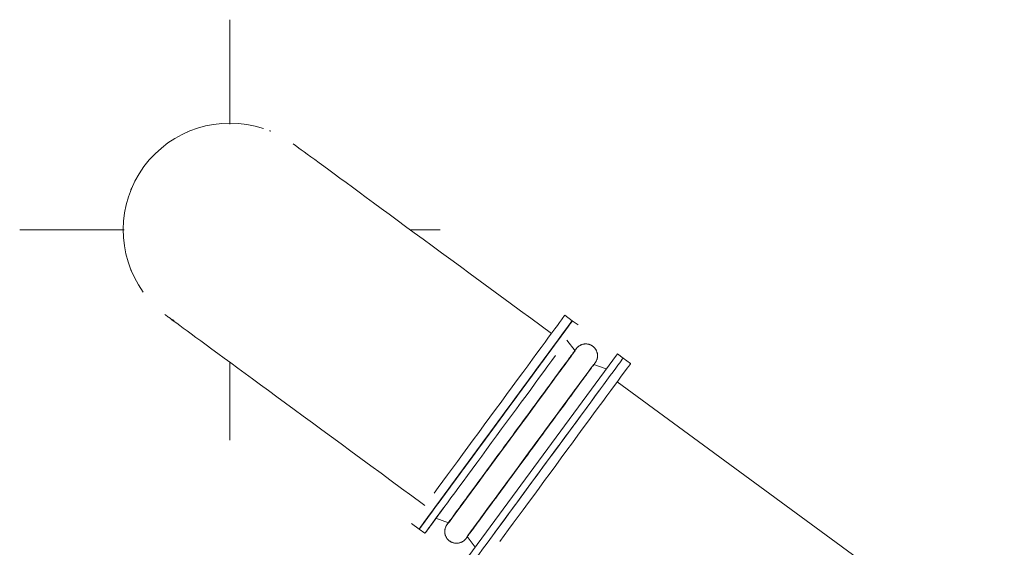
# Model space of a CAD drawing. Header units: metres. Extents: x 135583 to 135939, y 457896 to 458258.
# Tile 593 of 599: x 135738.33 to 135743.01, y 458206.2 to 458208.71. Entities that reach past the tile are written whole.
import ezdxf

# ---------------------------------------------------------------- set-up
doc = ezdxf.new("R2010")
doc.units = ezdxf.units.M
doc.layers.add('NIEUWE INSTALLATIE', color=250, linetype='Continuous', lineweight=0)

msp = doc.modelspace()

# ---------------------------------------------------------------- linework, layer by layer
at = {"layer": 'NIEUWE INSTALLATIE'}
for p, q in [((135739.3285, 458208.2129), (135739.3285, 458208.7097)), ((135738.3285, 458207.7097), (135738.8257, 458207.7097)), ((135740.184, 458207.7097), (135740.3285, 458207.7097)), ((135740.9562, 458207.2769), (135740.9208, 458207.303)), ((135741.2336, 458207.0735), (135741.1981, 458207.0995)), ((135739.3285, 458206.7097), (135739.3285, 458207.0803)), ((135743.0109, 458205.635), (135741.1703, 458206.9873)), ((135740.5923, 458206.7815), (135740.6439, 458206.8519)), ((135740.4897, 458206.6419), (135740.5403, 458206.7108)), ((135740.441, 458206.5756), (135740.4895, 458206.6417)), ((135740.3538, 458206.457), (135740.3952, 458206.5134)), ((135740.2859, 458206.3646), (135740.3169, 458206.4068)), ((135740.261, 458206.3307), (135740.2858, 458206.3644)), ((135740.1925, 458206.3118), (135740.228, 458206.2857)), ((135740.2429, 458206.3059), (135740.2609, 458206.3305))]:
    msp.add_line(p, q, dxfattribs=at)
at = {"layer": 'NIEUWE INSTALLATIE', "extrusion": (0, 0, -1)}
for p, q in [((135740.9838, 458207.257), (135740.9564, 458207.2772)), ((135740.9696, 458207.1347), (135740.9311, 458207.1853)), ((135741.1707, 458207.1197), (135740.4425, 458206.1284)), ((135741.1981, 458207.0995), (135741.1707, 458207.1197)), ((135741.118, 458207.0479), (135741.0582, 458207.0695)), ((135741.064, 458207.0756), (135741.0634, 458207.0747)), ((135741.0186, 458207.0156), (135740.9715, 458206.9515)), ((135740.3082, 458206.3375), (135740.368, 458206.3159)), ((135740.3623, 458206.3099), (135740.3629, 458206.3107)), ((135740.2281, 458206.2859), (135740.2555, 458206.2658)), ((135740.4567, 458206.2508), (135740.4952, 458206.2001))]:
    msp.add_line(p, q, dxfattribs=at)
at = {"layer": 'NIEUWE INSTALLATIE', "flags": 128}
for points in [[(135740.8574, 458207.2168), (135740.8083, 458207.2528), (135740.7593, 458207.2889), (135740.7104, 458207.3248), (135740.6617, 458207.3605), (135740.6134, 458207.396), (135740.5655, 458207.4312), (135740.518, 458207.4661), (135740.4711, 458207.5006), (135740.4248, 458207.5346), (135740.3791, 458207.5681), (135740.3343, 458207.6011), (135740.2903, 458207.6334), (135740.2472, 458207.6651), (135740.205, 458207.6961), (135740.1639, 458207.7263), (135740.124, 458207.7556), (135740.0851, 458207.7841), (135740.0476, 458207.8117), (135740.0113, 458207.8384), (135739.9764, 458207.864), (135739.9429, 458207.8887), (135739.9108, 458207.9122), (135739.8803, 458207.9346), (135739.8513, 458207.9559), (135739.8239, 458207.976), (135739.7982, 458207.9949), (135739.7742, 458208.0126), (135739.7519, 458208.0289), (135739.7314, 458208.044), (135739.7127, 458208.0578), (135739.6958, 458208.0702), (135739.6808, 458208.0812), (135739.6677, 458208.0909), (135739.6564, 458208.0991), (135739.6471, 458208.106), (135739.6397, 458208.1114), (135739.6343, 458208.1154), (135739.6308, 458208.1179), (135739.6293, 458208.119)], [(135739.0277, 458207.3003), (135739.0287, 458207.2996), (135739.0316, 458207.2974), (135739.0365, 458207.2938), (135739.0434, 458207.2888), (135739.0522, 458207.2823), (135739.0629, 458207.2744), (135739.0755, 458207.2652), (135739.09, 458207.2545), (135739.1064, 458207.2425), (135739.1247, 458207.2291), (135739.1447, 458207.2144), (135739.1665, 458207.1983), (135739.19, 458207.181), (135739.2153, 458207.1625), (135739.2422, 458207.1427), (135739.2708, 458207.1217), (135739.3009, 458207.0996), (135739.3325, 458207.0763), (135739.3656, 458207.052), (135739.4002, 458207.0266), (135739.4361, 458207.0002), (135739.4733, 458206.9729), (135739.5118, 458206.9446), (135739.5515, 458206.9155), (135739.5923, 458206.8855), (135739.6341, 458206.8548), (135739.677, 458206.8233), (135739.7208, 458206.7911), (135739.7654, 458206.7583), (135739.8108, 458206.7249), (135739.857, 458206.6911), (135739.9037, 458206.6567), (135739.9511, 458206.6219), (135739.9989, 458206.5868), (135740.0471, 458206.5513), (135740.0957, 458206.5157), (135740.1445, 458206.4798), (135740.1935, 458206.4438), (135740.2426, 458206.4077), (135740.2559, 458206.398)]]:
    msp.add_lwpolyline(points, dxfattribs=at)
at = {"layer": 'NIEUWE INSTALLATIE', "extrusion": (0, 0, -1), "flags": 128}
for points in [[(-135740.9736, 458207.142), (-135740.973, 458207.1411), (-135740.9713, 458207.1388), (-135740.9691, 458207.1358), (-135740.9664, 458207.1321), (-135740.9632, 458207.1278), (-135740.9596, 458207.1229), (-135740.9555, 458207.1173), (-135740.9509, 458207.1111), (-135740.9459, 458207.1043), (-135740.9405, 458207.0969), (-135740.9346, 458207.0888), (-135740.9283, 458207.0802), (-135740.9215, 458207.0711), (-135740.9144, 458207.0614), (-135740.9068, 458207.0511), (-135740.8989, 458207.0403), (-135740.8906, 458207.029), (-135740.882, 458207.0173), (-135740.873, 458207.0051), (-135740.8637, 458206.9924), (-135740.8541, 458206.9793), (-135740.8442, 458206.9658), (-135740.834, 458206.9519), (-135740.8235, 458206.9376), (-135740.8128, 458206.923), (-135740.8018, 458206.9081), (-135740.7906, 458206.8929), (-135740.7793, 458206.8775), (-135740.7677, 458206.8617), (-135740.756, 458206.8458), (-135740.7442, 458206.8297), (-135740.7322, 458206.8134), (-135740.7202, 458206.797), (-135740.708, 458206.7805), (-135740.6958, 458206.7638), (-135740.6835, 458206.7472), (-135740.6713, 458206.7304), (-135740.659, 458206.7137), (-135740.6467, 458206.697), (-135740.6345, 458206.6803), (-135740.6223, 458206.6638), (-135740.6102, 458206.6473), (-135740.5981, 458206.6309), (-135740.5862, 458206.6147), (-135740.5745, 458206.5987), (-135740.5628, 458206.5828), (-135740.5514, 458206.5672), (-135740.5401, 458206.5519), (-135740.529, 458206.5368), (-135740.5182, 458206.5221), (-135740.5076, 458206.5076), (-135740.4972, 458206.4935), (-135740.4871, 458206.4798), (-135740.4773, 458206.4665), (-135740.4679, 458206.4536), (-135740.4587, 458206.4411), (-135740.4499, 458206.4291), (-135740.4414, 458206.4175), (-135740.4333, 458206.4065), (-135740.4255, 458206.396), (-135740.4182, 458206.3859), (-135740.4112, 458206.3765), (-135740.4047, 458206.3676), (-135740.3986, 458206.3592), (-135740.3929, 458206.3515), (-135740.3876, 458206.3443), (-135740.3828, 458206.3378), (-135740.3785, 458206.3319), (-135740.3746, 458206.3266), (-135740.3712, 458206.322), (-135740.3682, 458206.318), (-135740.3658, 458206.3146), (-135740.3638, 458206.3119), (-135740.3629, 458206.3107)], [(-135740.9736, 458207.142), (-135740.9746, 458207.1433), (-135740.9751, 458207.144), (-135740.9752, 458207.1441)], [(-135740.9752, 458207.1441), (-135740.9749, 458207.1438), (-135740.9742, 458207.1428)], [(-135740.9752, 458207.1441), (-135740.9766, 458207.1459), (-135740.978, 458207.1476), (-135740.9795, 458207.1493), (-135740.9811, 458207.1509), (-135740.9827, 458207.1524), (-135740.9844, 458207.1539), (-135740.9861, 458207.1553), (-135740.9879, 458207.1566), (-135740.9898, 458207.1579), (-135740.9917, 458207.1591), (-135740.9936, 458207.1602), (-135740.9956, 458207.1612), (-135740.9977, 458207.1622), (-135740.9997, 458207.163), (-135741.0018, 458207.1638), (-135741.004, 458207.1645), (-135741.0061, 458207.1651), (-135741.0083, 458207.1657), (-135741.0105, 458207.1661), (-135741.0127, 458207.1665), (-135741.0149, 458207.1667), (-135741.0172, 458207.1669), (-135741.0194, 458207.167), (-135741.0217, 458207.167), (-135741.0239, 458207.1669), (-135741.0261, 458207.1667), (-135741.0284, 458207.1664), (-135741.0306, 458207.1661), (-135741.0328, 458207.1656), (-135741.0349, 458207.1651), (-135741.0371, 458207.1644), (-135741.0392, 458207.1637), (-135741.0413, 458207.1629), (-135741.0434, 458207.1621), (-135741.0454, 458207.1611), (-135741.0474, 458207.1601), (-135741.0493, 458207.1589), (-135741.0512, 458207.1577), (-135741.0531, 458207.1565), (-135741.0549, 458207.1551), (-135741.0566, 458207.1537), (-135741.0583, 458207.1522), (-135741.0599, 458207.1507), (-135741.0615, 458207.1491), (-135741.063, 458207.1474), (-135741.0644, 458207.1456), (-135741.0658, 458207.1439), (-135741.067, 458207.142), (-135741.0682, 458207.1401), (-135741.0694, 458207.1382), (-135741.0704, 458207.1362), (-135741.0714, 458207.1342), (-135741.0723, 458207.1321), (-135741.0731, 458207.13), (-135741.0738, 458207.1279), (-135741.0745, 458207.1258), (-135741.075, 458207.1236), (-135741.0755, 458207.1214), (-135741.0758, 458207.1192), (-135741.0761, 458207.117), (-135741.0763, 458207.1147), (-135741.0764, 458207.1125), (-135741.0764, 458207.1102), (-135741.0764, 458207.108), (-135741.0762, 458207.1058), (-135741.076, 458207.1035), (-135741.0756, 458207.1013), (-135741.0752, 458207.0991), (-135741.0747, 458207.0969), (-135741.0741, 458207.0948), (-135741.0734, 458207.0926), (-135741.0726, 458207.0905), (-135741.0718, 458207.0885), (-135741.0708, 458207.0864), (-135741.0698, 458207.0844), (-135741.0687, 458207.0825), (-135741.0675, 458207.0806), (-135741.0663, 458207.0787), (-135741.0656, 458207.0777)], [(-135740.4527, 458206.2435), (-135740.4533, 458206.2443), (-135740.455, 458206.2467), (-135740.4572, 458206.2497), (-135740.4599, 458206.2533), (-135740.4631, 458206.2576), (-135740.4667, 458206.2626), (-135740.4708, 458206.2681), (-135740.4753, 458206.2743), (-135740.4804, 458206.2812), (-135740.4858, 458206.2886), (-135740.4917, 458206.2966), (-135740.498, 458206.3052), (-135740.5048, 458206.3144), (-135740.5119, 458206.3241), (-135740.5194, 458206.3343), (-135740.5273, 458206.3451), (-135740.5356, 458206.3564), (-135740.5443, 458206.3682), (-135740.5533, 458206.3804), (-135740.5626, 458206.3931), (-135740.5722, 458206.4062), (-135740.5821, 458206.4197), (-135740.5923, 458206.4336), (-135740.6028, 458206.4478), (-135740.6135, 458206.4624), (-135740.6245, 458206.4773), (-135740.6356, 458206.4925), (-135740.647, 458206.508), (-135740.6585, 458206.5237), (-135740.6702, 458206.5396), (-135740.6821, 458206.5557), (-135740.694, 458206.572), (-135740.7061, 458206.5884), (-135740.7183, 458206.605), (-135740.7305, 458206.6216), (-135740.7427, 458206.6383), (-135740.755, 458206.655), (-135740.7673, 458206.6717), (-135740.7796, 458206.6884), (-135740.7918, 458206.7051), (-135740.804, 458206.7217), (-135740.8161, 458206.7382), (-135740.8281, 458206.7545), (-135740.84, 458206.7707), (-135740.8518, 458206.7868), (-135740.8634, 458206.8026), (-135740.8749, 458206.8182), (-135740.8862, 458206.8336), (-135740.8973, 458206.8486), (-135740.9081, 458206.8634), (-135740.9187, 458206.8778), (-135740.9291, 458206.8919), (-135740.9391, 458206.9056), (-135740.9489, 458206.919), (-135740.9584, 458206.9319), (-135740.9676, 458206.9443), (-135740.9764, 458206.9564), (-135740.9849, 458206.9679), (-135740.993, 458206.9789), (-135741.0007, 458206.9895), (-135741.0081, 458206.9995), (-135741.0151, 458207.009), (-135741.0216, 458207.0179), (-135741.0277, 458207.0262), (-135741.0334, 458207.0339), (-135741.0387, 458207.0411), (-135741.0435, 458207.0476), (-135741.0478, 458207.0536), (-135741.0517, 458207.0588), (-135741.0551, 458207.0635), (-135741.0581, 458207.0675), (-135741.0605, 458207.0708), (-135741.0625, 458207.0735), (-135741.0634, 458207.0747)], [(-135741.064, 458207.0756), (-135741.065, 458207.0769), (-135741.0655, 458207.0776), (-135741.0656, 458207.0777)], [(-135741.0656, 458207.0777), (-135741.0653, 458207.0774), (-135741.0646, 458207.0764)], [(-135740.4511, 458206.2413), (-135740.4497, 458206.2395), (-135740.4483, 458206.2378), (-135740.4468, 458206.2362), (-135740.4452, 458206.2346), (-135740.4436, 458206.233), (-135740.4419, 458206.2315), (-135740.4402, 458206.2301), (-135740.4383, 458206.2288), (-135740.4365, 458206.2275), (-135740.4346, 458206.2263), (-135740.4326, 458206.2252), (-135740.4306, 458206.2242), (-135740.4286, 458206.2233), (-135740.4265, 458206.2224), (-135740.4244, 458206.2216), (-135740.4223, 458206.2209), (-135740.4202, 458206.2203), (-135740.418, 458206.2198), (-135740.4158, 458206.2193), (-135740.4136, 458206.219), (-135740.4113, 458206.2187), (-135740.4091, 458206.2185), (-135740.4069, 458206.2185), (-135740.4046, 458206.2185), (-135740.4024, 458206.2186), (-135740.4001, 458206.2187), (-135740.3979, 458206.219), (-135740.3957, 458206.2194), (-135740.3935, 458206.2198), (-135740.3913, 458206.2204), (-135740.3892, 458206.221), (-135740.387, 458206.2217), (-135740.385, 458206.2225), (-135740.3829, 458206.2234), (-135740.3809, 458206.2244), (-135740.3789, 458206.2254), (-135740.3769, 458206.2265), (-135740.375, 458206.2277), (-135740.3732, 458206.229), (-135740.3714, 458206.2303), (-135740.3697, 458206.2317), (-135740.368, 458206.2332), (-135740.3663, 458206.2348), (-135740.3648, 458206.2364), (-135740.3633, 458206.2381), (-135740.3619, 458206.2398), (-135740.3605, 458206.2416), (-135740.3592, 458206.2434), (-135740.358, 458206.2453), (-135740.3569, 458206.2473), (-135740.3559, 458206.2492), (-135740.3549, 458206.2513), (-135740.354, 458206.2533), (-135740.3532, 458206.2554), (-135740.3525, 458206.2575), (-135740.3518, 458206.2597), (-135740.3513, 458206.2619), (-135740.3508, 458206.264), (-135740.3504, 458206.2663), (-135740.3501, 458206.2685), (-135740.35, 458206.2707), (-135740.3498, 458206.273), (-135740.3498, 458206.2752), (-135740.3499, 458206.2774), (-135740.3501, 458206.2797), (-135740.3503, 458206.2819), (-135740.3507, 458206.2841), (-135740.3511, 458206.2863), (-135740.3516, 458206.2885), (-135740.3522, 458206.2907), (-135740.3529, 458206.2928), (-135740.3537, 458206.2949), (-135740.3545, 458206.297), (-135740.3555, 458206.299), (-135740.3565, 458206.301), (-135740.3576, 458206.303), (-135740.3588, 458206.3049), (-135740.36, 458206.3067), (-135740.3613, 458206.3086), (-135740.3627, 458206.3103), (-135740.3642, 458206.312), (-135740.3657, 458206.3136), (-135740.3673, 458206.3152), (-135740.368, 458206.3159)], [(-135740.3623, 458206.3099), (-135740.3613, 458206.3085), (-135740.3608, 458206.3078), (-135740.3607, 458206.3077)], [(-135740.3607, 458206.3077), (-135740.361, 458206.3081), (-135740.3617, 458206.3091)], [(-135740.4527, 458206.2435), (-135740.4517, 458206.2421), (-135740.4512, 458206.2414), (-135740.4511, 458206.2413)], [(-135740.4511, 458206.2413), (-135740.4513, 458206.2417), (-135740.4521, 458206.2427)]]:
    msp.add_lwpolyline(points, dxfattribs=at)
at = {"layer": 'NIEUWE INSTALLATIE'}
for start, end in [(71.696, 143.696), (111.5681, 113.3835), (67.5, 68.2061), (143.696, 215.696), (156.5681, 158.3835), (201.1641, 204.0338), (232.3111, 234.5157), (237.1545, 238.8087)]:
    msp.add_arc((135739.3285, 458207.7097), 0.508, start, end, dxfattribs=at)
at = {"layer": 'NIEUWE INSTALLATIE', "extrusion": (0, 0, -1)}
for centre, major_axis, start_param, end_param in [((135740.5923, 458206.7815), (-0.3641, -0.4956), 3.565953, 9.845312), ((135740.5923, 458206.7815), (-0.3641, -0.4956), 3.776695, 10.045224), ((135740.5923, 458206.7815), (-0.3641, -0.4956), 3.840569, 10.085751), ((135740.5923, 458206.7815), (-0.3641, -0.4956), 4.426947, 10.616422), ((135740.5923, 458206.7815), (-0.3641, -0.4956), 3.893751, 10.123975), ((135740.5923, 458206.7815), (-0.3641, -0.4956), 4.712389, 10.854616), ((135740.5923, 458206.7815), (-0.3641, -0.4956), 0, 4.910999), ((135740.5923, 458206.7815), (-0.3641, -0.4956), 3.141593, 4.554599), ((135740.5923, 458206.7815), (-0.3641, -0.4956), 3.141593, 4.318665), ((135740.5923, 458206.7815), (-0.3641, -0.4956), 3.141593, 4.265213), ((135740.5923, 458206.7815), (-0.3641, -0.4956), 3.141593, 4.059621), ((135740.6688, 458206.7253), (-0.3008, -0.4094), 0.706088, 6.898665), ((135740.5923, 458206.7815), (-0.3641, -0.4956), 3.894007, 3.965333), ((135740.6197, 458206.7614), (-0.3641, -0.4956), 3.926991, 7.068584), ((135740.6688, 458206.7253), (-0.3008, -0.4094), 3.141593, 8.56222), ((135740.6688, 458206.7253), (-0.3008, -0.4094), 1.884044, 2.984521), ((135740.834, 458206.6039), (-0.3641, -0.4956), 3.926991, 7.068583), ((135740.7575, 458206.6602), (-0.3008, -0.4094), 3.933185, 8.623746), ((135740.6688, 458206.7253), (-0.3008, -0.4094), 1.698549, 1.963979), ((135740.7575, 458206.6602), (-0.3008, -0.4094), 4.224544, 8.322576), ((135740.7575, 458206.6602), (-0.3008, -0.4094), 4.51002, 8.156709), ((135740.6688, 458206.7253), (-0.3008, -0.4094), 1.162573, 1.253081), ((135740.7575, 458206.6602), (-0.3008, -0.4094), 0.420534, 0.797178)]:
    msp.add_ellipse(centre, major_axis=major_axis, ratio=0.000001, start_param=start_param, end_param=end_param, dxfattribs=at)
at = {"layer": 'NIEUWE INSTALLATIE'}
for centre, start_param, end_param in [((135740.5921, 458206.7813), 0.785398, 6.283185), ((135740.5921, 458206.7813), 0.570722, 5.283111), ((135740.5921, 458206.7813), 0.714592, 5.426388), ((135740.5921, 458206.7813), 1.428417, 6.283185), ((135740.5566, 458206.8074), 0.785398, 3.141593), ((135740.834, 458206.6039), 0.785398, 3.141593), ((135740.8695, 458206.5779), 0.785398, 3.141593)]:
    msp.add_ellipse(centre, major_axis=(-0.3641, -0.4956), ratio=0.000001, start_param=start_param, end_param=end_param, dxfattribs=at)
msp.add_ellipse((135740.5921, 458206.7813), major_axis=(-0.3641, -0.4956), ratio=0.000001, dxfattribs=at)
at = {"layer": 'NIEUWE INSTALLATIE', "extrusion": (0, 0, -1)}
msp.add_ellipse((135740.7575, 458206.6602), major_axis=(-0.3008, -0.4094), ratio=0.000001, dxfattribs=at)

doc.saveas('drawing.dxf')
